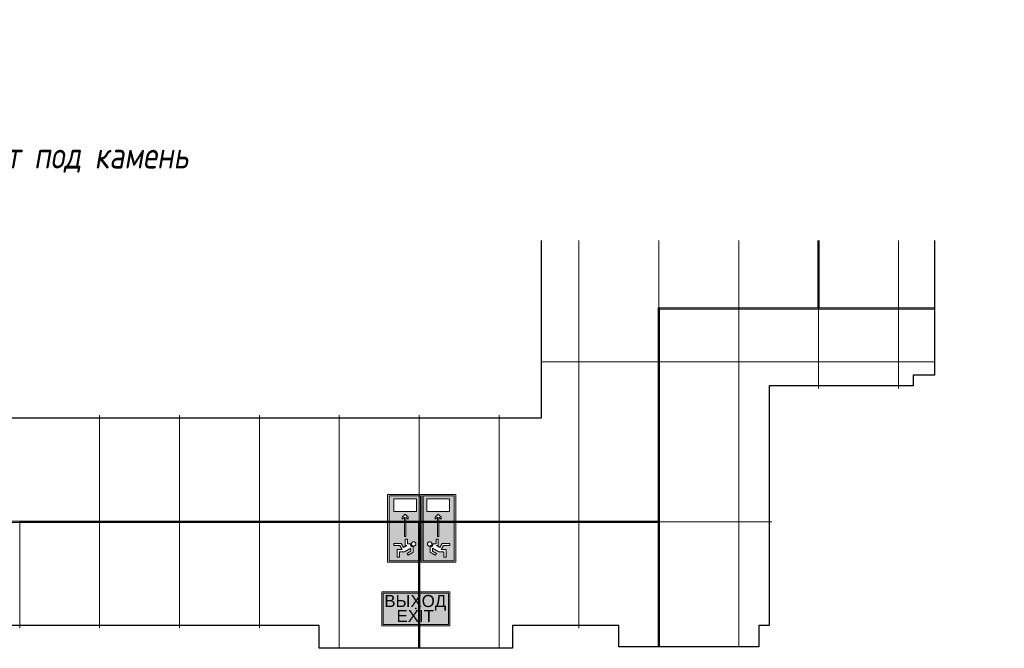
# Model space of a CAD drawing. Header units: millimetres. Extents: x -525784 to 178656, y -69521 to 385150.
# Tile 389 of 389: x -33614 to -26220, y 365694 to 370413. Entities that reach past the tile are written whole.
import ezdxf
from ezdxf import colors
from ezdxf.entities.mleader import LeaderData, LeaderLine
from ezdxf.enums import TextEntityAlignment as Align
from ezdxf.math import Vec2, Vec3

# ---------------------------------------------------------------- set-up
doc = ezdxf.new("R2010")
doc.units = ezdxf.units.MM
doc.linetypes.add('DASHDOT', pattern=[25.4, 12.7, -6.35, 0, -6.35])
doc.layers.get('Defpoints').update_dxf_attribs({"color": 31})
for name, color, linetype, lineweight in [('dim_pot', 183, 'Continuous', 9), ('dim_razv', 93, 'DASHDOT', 9), ('light_pot', 52, 'Continuous', 15)]:
    doc.layers.add(name, color=color, linetype=linetype, lineweight=lineweight)
doc.layers.add('pol', color=7, linetype='Continuous', lineweight=15, true_color=0x738991)
doc.layers.add('Аварийные светильники', color=1, linetype='Continuous')
doc.styles.add('In tre', font='isocpeur.ttf', dxfattribs={"width": 0.8, "oblique": 10})
doc.styles.add('Титульник', font='arial.ttf')

# ---------------------------------------------------------------- blocks, each defined once
blk = doc.blocks.new('*U3363')
at = {"lineweight": 5, "true_color": 0x1f7a00}
h = blk.add_hatch(color=86, dxfattribs=at)
h.paths.add_polyline_path([(208609, -393976.3), (208143.3, -393976.3), (208143.3, -394200), (208609, -394200)])
h.paths.add_polyline_path([(208298.8, -394069.2), (208298.8, -394084.6), (208253.3, -394084.6), (208253.3, -394072.2), (208239.2, -394096.9), (208267.3, -394113.1), (208267.3, -394166.8), (208253.3, -394166.8), (208253.3, -394122.1), (208225.1, -394105.9), (208225.1, -394141.2), (208169.8, -394141.2), (208169.8, -394125.5), (208209.4, -394125.5), (208209.4, -394088.4), (208235.8, -394043.2), (208213.6, -394043.2), (208197.4, -394071.4), (208184.7, -394064.1), (208206, -394027.9), (208244.3, -394027.9), (208244.3, -394028.7), (208244.3, -394029.6), (208244.7, -394033), (208245.6, -394036), (208247.3, -394039), (208249.4, -394041.5), (208252, -394043.7), (208255, -394045.4), (208257.9, -394046.2), (208261.4, -394046.6), (208263.9, -394046.2), (208266, -394045.8), (208266, -394069.2)], flags=16)
h.paths.add_polyline_path([(208280.5, -394027.5), (208279.7, -394030.4), (208278, -394033.4), (208276.3, -394036), (208273.7, -394037.7), (208271.2, -394039.4), (208268.2, -394040.2), (208264.8, -394040.7), (208261.8, -394040.2), (208258.8, -394039.4), (208256.2, -394037.7), (208253.7, -394036), (208252, -394033.4), (208250.3, -394030.4), (208249.4, -394027.5), (208249, -394024.1), (208249.4, -394021.1), (208250.3, -394017.7), (208252, -394015.1), (208253.7, -394012.6), (208256.2, -394010.4), (208258.8, -394009.1), (208261.8, -394008.3), (208264.8, -394007.9), (208268.2, -394008.3), (208271.2, -394009.1), (208273.7, -394010.4), (208276.3, -394012.6), (208278, -394015.1), (208279.7, -394017.7), (208280.5, -394021.1), (208281, -394024.1)], flags=16)
h.paths.add_polyline_path([(208456.8, -394079.2), (208442.3, -394063.5), (208456.4, -394063.5), (208477.7, -394084.3), (208456.4, -394105.6), (208442.3, -394105.6), (208456.8, -394089.9), (208317.9, -394089.9), (208317.9, -394079.2)], flags=16)
h.paths.add_polyline_path([(208497.4, -394003.6), (208586.9, -394003.6), (208586.9, -394165.1), (208497.4, -394165.1)], flags=16)
at = {"color": 7, "lineweight": 5}
for points in [[(208133.5, -393966.5), (208618.4, -393966.5), (208618.4, -394210.2), (208133.5, -394210.2)], [(208169.8, -394125.5), (208209.4, -394125.5), (208209.4, -394088.4), (208235.8, -394043.2), (208213.6, -394043.2), (208197.4, -394071.4), (208184.7, -394064.1), (208206, -394027.9), (208244.3, -394027.9), (208244.3, -394027.9), (208244.3, -394028.7), (208244.3, -394029.6), (208244.7, -394033), (208245.6, -394036), (208247.3, -394039), (208249.4, -394041.5), (208252, -394043.7), (208255, -394045.4), (208257.9, -394046.2), (208261.4, -394046.6), (208263.9, -394046.2), (208266, -394045.8), (208266, -394069.2), (208298.8, -394069.2), (208298.8, -394084.6), (208253.3, -394084.6), (208253.3, -394072.2), (208239.2, -394096.9), (208267.3, -394113.1), (208267.3, -394166.8), (208253.3, -394166.8), (208253.3, -394122.1), (208225.1, -394105.9), (208225.1, -394141.2), (208169.8, -394141.2), (208169.8, -394125.5)], [(208264.8, -394007.9), (208268.2, -394008.3), (208271.2, -394009.1), (208273.7, -394010.4), (208276.3, -394012.6), (208278, -394015.1), (208279.7, -394017.7), (208280.5, -394021.1), (208281, -394024.1), (208280.5, -394027.5), (208279.7, -394030.4), (208278, -394033.4), (208276.3, -394036), (208273.7, -394037.7), (208271.2, -394039.4), (208268.2, -394040.2), (208264.8, -394040.7), (208261.8, -394040.2), (208258.8, -394039.4), (208256.2, -394037.7), (208253.7, -394036), (208252, -394033.4), (208250.3, -394030.4), (208249.4, -394027.5), (208249, -394024.1), (208249.4, -394021.1), (208250.3, -394017.7), (208252, -394015.1), (208253.7, -394012.6), (208256.2, -394010.4), (208258.8, -394009.1), (208261.8, -394008.3), (208264.8, -394007.9)], [(208497.4, -394003.6), (208586.9, -394003.6), (208586.9, -394165.1), (208497.4, -394165.1), (208497.4, -394003.6)], [(208456.8, -394079.2), (208442.3, -394063.5), (208456.4, -394063.5), (208477.7, -394084.3), (208456.4, -394105.6), (208442.3, -394105.6), (208456.8, -394089.9), (208317.9, -394089.9), (208317.9, -394079.2), (208456.8, -394079.2)]]:
    blk.add_lwpolyline(points, close=True, dxfattribs=at)
at = {"color": 84, "lineweight": 0}
blk.add_lwpolyline([(208143.3, -393976.3), (208609, -393976.3), (208609, -394200), (208143.3, -394200), (208143.3, -393976.3)], close=True, dxfattribs=at)
blk = doc.blocks.new('*U12213')
at = {"layer": 'pol', "true_color": 0x007dfa, "transparency": 33554687}
h = blk.add_hatch(color=150, dxfattribs=at)
h.dxf.hatch_style = 1
h.paths.add_polyline_path([(22892.6, 0), (0, 0), (0, -10), (22892.6, -10)])
at = {"layer": 'pol', "color": 162, "true_color": 0x2c3cc9}
blk.add_lwpolyline([(22892.6, 0), (0, 0), (0, -10), (22892.6, -10)], close=True, dxfattribs=at)
blk = doc.blocks.new('*U3337')
at = {"layer": 'pol', "true_color": 0x007dfa, "transparency": 33554687}
h = blk.add_hatch(color=150, dxfattribs=at)
h.dxf.hatch_style = 1
h.paths.add_polyline_path([(945, 0), (0, 0), (0, -10), (945, -10)])
at = {"layer": 'pol', "color": 162, "true_color": 0x2c3cc9}
blk.add_lwpolyline([(945, 0), (0, 0), (0, -10), (945, -10)], close=True, dxfattribs=at)
blk = doc.blocks.new('*U3362')
at = {"layer": 'Аварийные светильники', "lineweight": 5, "true_color": 0x1f7a00}
h = blk.add_hatch(color=86, dxfattribs=at)
h.paths.add_polyline_path([(208609, -394200), (208609, -393976.3), (208143.3, -393976.3), (208143.3, -394200)])
h.paths.add_polyline_path([(208609, -394173.6), (208609, -394001.1), (208143.3, -394001.1), (208143.3, -394173.6)], flags=17)
h.paths.add_polyline_path([(208609, -394173.6), (208609, -394001.1), (208143.3, -394001.1), (208143.3, -394173.6)], flags=17)
at = {"color": 7, "lineweight": 5}
for points in [[(208133.5, -393966.5), (208618.4, -393966.5), (208618.4, -394210.2), (208133.5, -394210.2)], [(208143.3, -393976.3), (208609, -393976.3), (208609, -394200), (208143.3, -394200), (208143.3, -393976.3)]]:
    blk.add_lwpolyline(points, close=True, dxfattribs=at)
at = {"layer": 'Аварийные светильники', "color": 1}
blk.add_point((208376.2, -394087.4), dxfattribs=at)
at = {"layer": 'Аварийные светильники', "color": 7, "true_color": 0xffffff, "style": 'Титульник'}
for s, p in [('ВЫХОД', (208371.7, -393989.8)), ('EXIT', (208371.7, -394096.7))]:
    blk.add_text(s, height=86.24, dxfattribs=at).set_placement(p, align=Align.TOP_CENTER)
blk = doc.blocks.new('*U11957')
at = {"layer": 'pol', "true_color": 0x007dfa, "transparency": 33554687}
h = blk.add_hatch(color=150, dxfattribs=at)
h.dxf.hatch_style = 1
h.paths.add_polyline_path([(1599.4, 0), (0, 0), (0, -10), (1599.4, -10)])
at = {"layer": 'pol', "color": 162, "true_color": 0x2c3cc9}
blk.add_lwpolyline([(1599.4, 0), (0, 0), (0, -10), (1599.4, -10)], close=True, dxfattribs=at)
blk = doc.blocks.new('*U11958')
at = {"layer": 'pol', "true_color": 0x007dfa, "transparency": 33554687}
h = blk.add_hatch(color=150, dxfattribs=at)
h.dxf.hatch_style = 1
h.paths.add_polyline_path([(2064.9, 0), (0, 0), (0, -10), (2064.9, -10)])
at = {"layer": 'pol', "color": 162, "true_color": 0x2c3cc9}
blk.add_lwpolyline([(2064.9, 0), (0, 0), (0, -10), (2064.9, -10)], close=True, dxfattribs=at)
blk = doc.blocks.new('*U11959')
at = {"layer": 'pol', "true_color": 0x007dfa, "transparency": 33554687}
h = blk.add_hatch(color=150, dxfattribs=at)
h.dxf.hatch_style = 1
h.paths.add_polyline_path([(1135.6, 0), (0, 0), (0, -10), (1135.6, -10)])
at = {"layer": 'pol', "color": 162, "true_color": 0x2c3cc9}
blk.add_lwpolyline([(1135.6, 0), (0, 0), (0, -10), (1135.6, -10)], close=True, dxfattribs=at)
blk = doc.blocks.new('*U11951')
at = {"layer": 'pol', "true_color": 0x007dfa, "transparency": 33554687}
h = blk.add_hatch(color=150, dxfattribs=at)
h.dxf.hatch_style = 1
h.paths.add_polyline_path([(945, 0), (0, 0), (0, -10), (945, -10)])
at = {"layer": 'pol', "color": 162, "true_color": 0x2c3cc9}
blk.add_lwpolyline([(945, 0), (0, 0), (0, -10), (945, -10)], close=True, dxfattribs=at)

msp = doc.modelspace()

# ---------------------------------------------------------------- linework, layer by layer
at = {"layer": 'Defpoints'}
msp.add_lwpolyline([(-35264.4, 367424.2), (-29694.4, 367424.2), (-29694.4, 369224.2), (-28114.4, 369224.2), (-28114.4, 369384.2), (-27064.4, 369384.2), (-27064.4, 369224.2), (-26904.4, 369224.2), (-26904.4, 368794.2), (-26744.4, 368794.2), (-26744.4, 367744.2), (-26904.4, 367744.2), (-26904.4, 367664.2), (-27984.4, 367664.2), (-27984.4, 365864.2), (-28064.4, 365864.2), (-28064.4, 365704.2), (-29114.4, 365704.2), (-29114.4, 365864.2), (-29914.4, 365864.2), (-29914.4, 365694.2), (-31364.4, 365694.2), (-31364.4, 365864.2), (-38634.4, 365864.2)], dxfattribs=at)

# ---------------------------------------------------------------- next in the draw order: leaders
at = {"layer": 'dim_pot', "color": 0, "linetype": 'ByBlock'}
ml = msp.add_multileader_mtext('Standard', dxfattribs=at)
ml.set_content('Подвесной реечный потолок', style='In tre')
ml.set_leader_properties()
ml.build(insert=Vec2(0, 0))
ml.multileader.update_dxf_attribs({"text_left_attachment_type": 6, "text_right_attachment_type": 6, "dogleg_length": 1, "arrow_head_size": 0, "scale": 50})
ctx = ml.context
ctx.base_point, ctx.scale, ctx.char_height, ctx.arrow_head_size, ctx.landing_gap_size, ctx.plane_origin = Vec3(-109680.7, 369000.6), 50, 200, 0, 4.5, Vec3(-101039.4, 369518.7)
ctx.left_attachment, ctx.right_attachment = 6, 6
notes = []
notes.append((ctx, [(1, (1, 1, 0), (-109730.7, 369000.6), (1, 0), 50, [(1, [(-110539, 366734.2)], 0, [])])]))
ctx.mtext.insert, ctx.mtext.width, ctx.mtext.defined_height, ctx.mtext.flow_direction = Vec3(-109676.2, 369260.6), 3092.716, 696.6, 5
ctx.mtext.has_bg_fill, ctx.mtext.bg_color, ctx.mtext.bg_scale_factor, ctx.mtext.bg_transparency, ctx.mtext.use_window_bg_color = 1, -1027028792, 1.5, 0, 1
for ctx, leaders in notes:
    for number, flags, end, landing, length, lines in leaders:
        leader = LeaderData()
        leader.index, (leader.has_last_leader_line, leader.has_dogleg_vector, leader.attachment_direction) = number, flags
        leader.last_leader_point, leader.dogleg_vector, leader.dogleg_length = Vec3(end), Vec3(landing), length
        for number, points, colour, breaks in lines:
            line = LeaderLine()
            line.index, line.vertices, line.color, line.breaks = number, Vec3.list(points), colors.encode_raw_color(colour), breaks
            leader.lines.append(line)
        ctx.leaders.append(leader)

# ---------------------------------------------------------------- next in the draw order: leaders
at = {"layer": 'dim_razv', "color": 0, "linetype": 'ByBlock'}
ml = msp.add_multileader_mtext('Standard', dxfattribs=at)
ml.set_content('Плитка керамогранитная, настенная', style='In tre')
ml.set_leader_properties()
ml.build(insert=Vec2(0, 0))
ml.multileader.update_dxf_attribs({"text_left_attachment_type": 6, "text_right_attachment_type": 6, "dogleg_length": 1, "arrow_head_size": 0, "scale": 50})
ctx = ml.context
ctx.base_point, ctx.scale, ctx.char_height, ctx.arrow_head_size, ctx.landing_gap_size, ctx.plane_origin = Vec3(-66596.7, 368962.7), 50, 200, 0, 4.5, Vec3(-63480.8, 368792)
ctx.left_attachment, ctx.right_attachment = 6, 6
notes = []
notes.append((ctx, [(1, (1, 1, 0), (-66646.7, 368962.7), (1, 0), 50, [(1, [(-66945.8, 367346.4)], 0, [])])]))
ctx.mtext.insert, ctx.mtext.width, ctx.mtext.defined_height, ctx.mtext.flow_direction = Vec3(-66592.2, 369202.7), 3092.716, 696.6, 5
ctx.mtext.has_bg_fill, ctx.mtext.bg_color, ctx.mtext.bg_scale_factor, ctx.mtext.bg_transparency, ctx.mtext.use_window_bg_color = 1, -1027028792, 1.5, 0, 1
for ctx, leaders in notes:
    for number, flags, end, landing, length, lines in leaders:
        leader = LeaderData()
        leader.index, (leader.has_last_leader_line, leader.has_dogleg_vector, leader.attachment_direction) = number, flags
        leader.last_leader_point, leader.dogleg_vector, leader.dogleg_length = Vec3(end), Vec3(landing), length
        for number, points, colour, breaks in lines:
            line = LeaderLine()
            line.index, line.vertices, line.color, line.breaks = number, Vec3.list(points), colors.encode_raw_color(colour), breaks
            leader.lines.append(line)
        ctx.leaders.append(leader)

# ---------------------------------------------------------------- next in the draw order: leaders
ml = msp.add_multileader_mtext('Standard', dxfattribs=at)
ml.set_content('Зеркало на стене, выполнить в один уровень с отделкой стен', style='In tre')
ml.set_leader_properties()
ml.build(insert=Vec2(0, 0))
ml.multileader.update_dxf_attribs({"text_left_attachment_type": 6, "text_right_attachment_type": 6, "dogleg_length": 1, "arrow_head_size": 0, "scale": 50})
ctx = ml.context
ctx.base_point, ctx.scale, ctx.char_height, ctx.arrow_head_size, ctx.landing_gap_size, ctx.plane_origin = Vec3(-73291.6, 368989.6), 50, 200, 0, 4.5, Vec3(-66479.8, 373829.6)
ctx.left_attachment, ctx.right_attachment = 6, 6
notes = []
notes.append((ctx, [(0, (1, 1, 0), (-70349.3, 368989.6), (-1, 0), 50, [(1, [(-68900, 365946.4)], 0, [])])]))
ctx.mtext.insert, ctx.mtext.width, ctx.mtext.defined_height, ctx.mtext.flow_direction = Vec3(-73287.1, 369229.6), 3092.716, 696.6, 5
ctx.mtext.has_bg_fill, ctx.mtext.bg_color, ctx.mtext.bg_scale_factor, ctx.mtext.bg_transparency, ctx.mtext.use_window_bg_color = 1, -1027028792, 1.5, 0, 1
for ctx, leaders in notes:
    for number, flags, end, landing, length, lines in leaders:
        leader = LeaderData()
        leader.index, (leader.has_last_leader_line, leader.has_dogleg_vector, leader.attachment_direction) = number, flags
        leader.last_leader_point, leader.dogleg_vector, leader.dogleg_length = Vec3(end), Vec3(landing), length
        for number, points, colour, breaks in lines:
            line = LeaderLine()
            line.index, line.vertices, line.color, line.breaks = number, Vec3.list(points), colors.encode_raw_color(colour), breaks
            leader.lines.append(line)
        ctx.leaders.append(leader)

# ---------------------------------------------------------------- next in the draw order: linework, layer by layer
at = {"layer": 'pol'}
for points in [[(-28214.3, 369244.2), (-28214.3, 369043.6), (-27614.3, 369043.6), (-27614.3, 369384.2)], [(-27614.3, 369384.2), (-27614.3, 369043.6), (-27014.3, 369043.6), (-27014.3, 369244.2)], [(-29414.3, 369244.2), (-29414.3, 369043.6), (-28814.3, 369043.6), (-28814.3, 369244.2)], [(-28814.3, 369244.2), (-28814.3, 369043.6), (-28214.3, 369043.6), (-28214.3, 369244.2)], [(-27014.3, 369244.2), (-27014.3, 369043.6), (-26884.4, 369043.6)], [(-29694.4, 367843.6), (-29414.3, 367843.6), (-29414.3, 369043.6), (-29694.4, 369043.6)], [(-26884.4, 369043.6), (-27014.3, 369043.6), (-27014.3, 367843.6), (-26744.4, 367843.6)], [(-30014.3, 367444.2), (-30014.3, 366643.6), (-29414.3, 366643.6), (-29414.3, 367843.6), (-29694.4, 367843.6)], [(-27614.3, 367644.2), (-27614.3, 367843.6), (-28214.3, 367843.6), (-28214.3, 366643.6), (-27964.4, 366643.6)], [(-27014.3, 367644.2), (-27014.3, 367843.6), (-27614.3, 367843.6), (-27614.3, 367644.2)], [(-33014.3, 367444.2), (-33014.3, 366643.6), (-32414.3, 366643.6), (-32414.3, 367444.2)], [(-32414.3, 367444.2), (-32414.3, 366643.6), (-31814.3, 366643.6), (-31814.3, 367444.2)], [(-31814.3, 367444.2), (-31814.3, 366643.6), (-31214.3, 366643.6), (-31214.3, 367444.2)], [(-31214.3, 367444.2), (-31214.3, 366643.6), (-30614.3, 366643.6), (-30614.3, 367444.2)], [(-30614.3, 367444.2), (-30614.3, 366643.6), (-30014.3, 366643.6), (-30014.3, 367444.2)], [(-33014.3, 365844.2), (-33014.3, 366643.6), (-33614.3, 366643.6), (-33614.3, 365844.2)], [(-32414.3, 365844.2), (-32414.3, 366643.6), (-33014.3, 366643.6), (-33014.3, 365844.2)], [(-31814.3, 365844.2), (-31814.3, 366643.6), (-32414.3, 366643.6), (-32414.3, 365844.2)], [(-31214.3, 365694.2), (-31214.3, 366643.6), (-31814.3, 366643.6), (-31814.3, 365844.2)], [(-30614.3, 365694.2), (-30614.3, 366643.6), (-31214.3, 366643.6), (-31214.3, 365694.2)], [(-30014.3, 365694.2), (-30014.3, 366643.6), (-30614.3, 366643.6), (-30614.3, 365694.2)], [(-29414.3, 365844.2), (-29414.3, 366643.6), (-30014.3, 366643.6), (-30014.3, 365694.2)], [(-28814.3, 365704.2), (-28814.3, 366643.6), (-29414.3, 366643.6), (-29414.3, 365844.2)], [(-28214.3, 365704.2), (-28214.3, 366643.6), (-28814.3, 366643.6), (-28814.3, 365704.2)], [(-27964.4, 366643.6), (-28214.3, 366643.6), (-28214.3, 365704.2)]]:
    msp.add_lwpolyline(points, dxfattribs=at)
for points in [[(-28814.3, 367843.6), (-28814.3, 369043.6), (-29414.3, 369043.6), (-29414.3, 367843.6)], [(-28214.3, 367843.6), (-28214.3, 369043.6), (-28814.3, 369043.6), (-28814.3, 367843.6)], [(-27614.3, 367843.6), (-27614.3, 369043.6), (-28214.3, 369043.6), (-28214.3, 367843.6)], [(-27014.3, 367843.6), (-27014.3, 369043.6), (-27614.3, 369043.6), (-27614.3, 367843.6)], [(-28814.3, 366643.6), (-28814.3, 367843.6), (-29414.3, 367843.6), (-29414.3, 366643.6)], [(-28214.3, 366643.6), (-28214.3, 367843.6), (-28814.3, 367843.6), (-28814.3, 366643.6)]]:
    msp.add_lwpolyline(points, close=True, dxfattribs=at)

# ---------------------------------------------------------------- next in the draw order: block references
at = {"layer": 'light_pot'}
for p, xscale, yscale, zscale, rotation in [((383069.7, 147799.4), -1.0500000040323, 1.0500000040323, 1.0500000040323, 270), ((-444260.1, 147799.4), 1.050000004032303, 1.050000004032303, 1.050000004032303, 90)]:
    msp.add_blockref('*U3363', p, dxfattribs=dict(at, xscale=xscale, yscale=yscale, zscale=zscale, rotation=rotation))
at = {"layer": 'light_pot', "xscale": 1.0500000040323, "yscale": 1.0500000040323, "zscale": 1.0500000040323}
msp.add_blockref('*U3362', (-249433.9, 779783.8), dxfattribs=at)
at = {"layer": 'pol', "rotation": 90}
for name, p in [('*U11959', (-27619.3, 368248.6)), ('*U11957', (-28819.3, 366649.2))]:
    msp.add_blockref(name, p, dxfattribs=at)
at = {"layer": 'pol', "xscale": -1}
for name, p, rotation in [('*U11958', (-28809.3, 368238.6), 180), ('*U12213', (-51701.9, 366639.2), 180), ('*U3337', (-30619.3, 366639.2), 90)]:
    msp.add_blockref(name, p, dxfattribs=dict(at, rotation=rotation))

# ---------------------------------------------------------------- next in the draw order: leaders
at = {"layer": 'pol', "color": 0, "linetype": 'ByBlock'}
ml = msp.add_multileader_mtext('Standard', dxfattribs=at)
ml.set_content('Керамогранит под камень^J600х1200 мм', style='In tre')
ml.set_leader_properties()
ml.build(insert=Vec2(0, 0))
ml.multileader.update_dxf_attribs({"text_left_attachment_type": 6, "text_right_attachment_type": 6, "dogleg_length": 1, "arrow_head_size": 0, "scale": 50})
ctx = ml.context
ctx.base_point, ctx.scale, ctx.char_height, ctx.arrow_head_size, ctx.landing_gap_size, ctx.plane_origin = Vec3(-35017.4, 369255.5), 50, 200, 0, 4.5, Vec3(-28205.6, 374095.4)
ctx.left_attachment, ctx.right_attachment = 6, 6
notes = []
notes.append((ctx, [(1, (1, 1, 0), (-35067.4, 369255.5), (1, 0), 50, [(1, [(-35914.4, 366933.6)], 0, [])])]))
ctx.mtext.insert, ctx.mtext.width, ctx.mtext.defined_height, ctx.mtext.flow_direction = Vec3(-35012.9, 369495.5), 3092.716, 696.6, 5
ctx.mtext.has_bg_fill, ctx.mtext.bg_color, ctx.mtext.bg_scale_factor, ctx.mtext.bg_transparency, ctx.mtext.use_window_bg_color = 1, -1027028792, 1.5, 0, 1
for ctx, leaders in notes:
    for number, flags, end, landing, length, lines in leaders:
        leader = LeaderData()
        leader.index, (leader.has_last_leader_line, leader.has_dogleg_vector, leader.attachment_direction) = number, flags
        leader.last_leader_point, leader.dogleg_vector, leader.dogleg_length = Vec3(end), Vec3(landing), length
        for number, points, colour, breaks in lines:
            line = LeaderLine()
            line.index, line.vertices, line.color, line.breaks = number, Vec3.list(points), colors.encode_raw_color(colour), breaks
            leader.lines.append(line)
        ctx.leaders.append(leader)

# ---------------------------------------------------------------- next in the draw order: leaders
at = {"layer": 'pol', "color": 1, "linetype": 'ByBlock', "true_color": 0xff0000}
ml = msp.add_multileader_mtext('Standard', dxfattribs=at)
ml.set_content('Лоток щелевой\\Pводоотводный в полу, модульный. Лщ-2', color=(255, 0, 0), style='In tre')
ml.set_leader_properties()
ml.build(insert=Vec2(0, 0))
ml.multileader.update_dxf_attribs({"text_left_attachment_type": 6, "text_right_attachment_type": 6, "dogleg_length": 1, "arrow_head_size": 0, "scale": 50})
ctx = ml.context
ctx.base_point, ctx.scale, ctx.char_height, ctx.arrow_head_size, ctx.landing_gap_size, ctx.plane_origin = Vec3(-38830.2, 369129.4), 50, 200, 0, 4.5, Vec3(-29971.1, 374699.4)
ctx.left_attachment, ctx.right_attachment = 6, 6
notes = []
notes.append((ctx, [(1, (1, 1, 0), (-38880.2, 369129.4), (1, 0), 50, [(1, [(-39772.8, 365979.2)], 0, [])])]))
ctx.mtext.insert, ctx.mtext.width, ctx.mtext.defined_height, ctx.mtext.flow_direction = Vec3(-38825.7, 369389.4), 2329.345, 696.6, 5
ctx.mtext.has_bg_fill, ctx.mtext.bg_color, ctx.mtext.bg_scale_factor, ctx.mtext.bg_transparency, ctx.mtext.use_window_bg_color = 1, -1027028792, 1.5, 0, 1
for ctx, leaders in notes:
    for number, flags, end, landing, length, lines in leaders:
        leader = LeaderData()
        leader.index, (leader.has_last_leader_line, leader.has_dogleg_vector, leader.attachment_direction) = number, flags
        leader.last_leader_point, leader.dogleg_vector, leader.dogleg_length = Vec3(end), Vec3(landing), length
        for number, points, colour, breaks in lines:
            line = LeaderLine()
            line.index, line.vertices, line.color, line.breaks = number, Vec3.list(points), colors.encode_raw_color(colour), breaks
            leader.lines.append(line)
        ctx.leaders.append(leader)

# ---------------------------------------------------------------- next in the draw order: leaders
at = {"layer": 'pol', "color": 0, "linetype": 'ByBlock'}
ml = msp.add_multileader_mtext('Standard', dxfattribs=at)
ml.set_content('Металлический профиль', style='In tre')
ml.set_leader_properties()
ml.build(insert=Vec2(0, 0))
ml.multileader.update_dxf_attribs({"text_left_attachment_type": 6, "text_right_attachment_type": 6, "dogleg_length": 1, "arrow_head_size": 0, "scale": 50})
ctx = ml.context
ctx.base_point, ctx.scale, ctx.char_height, ctx.arrow_head_size, ctx.landing_gap_size, ctx.plane_origin = Vec3(-45016, 370131), 50, 200, 0, 4.5, Vec3(-38044.2, 368681.3)
ctx.left_attachment, ctx.right_attachment = 6, 6
notes = []
notes.append((ctx, [(1, (1, 1, 0), (-45066, 370131), (1, 0), 50, [(1, [(-46056.6, 366649.2)], 0, [])])]))
ctx.mtext.insert, ctx.mtext.width, ctx.mtext.defined_height, ctx.mtext.flow_direction = Vec3(-45011.5, 370391), 2495.091, 696.6, 5
ctx.mtext.has_bg_fill, ctx.mtext.bg_color, ctx.mtext.bg_scale_factor, ctx.mtext.bg_transparency, ctx.mtext.use_window_bg_color = 1, -1027028792, 1.5, 0, 1
for ctx, leaders in notes:
    for number, flags, end, landing, length, lines in leaders:
        leader = LeaderData()
        leader.index, (leader.has_last_leader_line, leader.has_dogleg_vector, leader.attachment_direction) = number, flags
        leader.last_leader_point, leader.dogleg_vector, leader.dogleg_length = Vec3(end), Vec3(landing), length
        for number, points, colour, breaks in lines:
            line = LeaderLine()
            line.index, line.vertices, line.color, line.breaks = number, Vec3.list(points), colors.encode_raw_color(colour), breaks
            leader.lines.append(line)
        ctx.leaders.append(leader)

# ---------------------------------------------------------------- next in the draw order: block references
at = {"layer": 'pol', "xscale": -1, "rotation": 90}
msp.add_blockref('*U11951', (-28819.3, 366649.2), dxfattribs=at)

# ---------------------------------------------------------------- next in the draw order: leaders
at = {"layer": 'dim_pot', "color": 0, "linetype": 'ByBlock'}
ml = msp.add_multileader_mtext('Standard', dxfattribs=at)
ml.set_content('Подвесной реечный потолок', style='In tre')
ml.set_leader_properties()
ml.build(insert=Vec2(0, 0))
ml.multileader.update_dxf_attribs({"text_left_attachment_type": 6, "text_right_attachment_type": 6, "dogleg_length": 1, "arrow_head_size": 0, "scale": 50})
ctx = ml.context
ctx.base_point, ctx.scale, ctx.char_height, ctx.arrow_head_size, ctx.landing_gap_size, ctx.plane_origin = Vec3(-172246.4, 369000.6), 50, 200, 0, 4.5, Vec3(-163605.1, 369518.7)
ctx.left_attachment, ctx.right_attachment = 6, 6
notes = []
notes.append((ctx, [(1, (1, 1, 0), (-172296.4, 369000.6), (1, 0), 50, [(1, [(-173104.7, 366734.2)], 0, [])])]))
ctx.mtext.insert, ctx.mtext.width, ctx.mtext.defined_height, ctx.mtext.flow_direction = Vec3(-172241.9, 369260.6), 3092.716, 696.6, 5
ctx.mtext.has_bg_fill, ctx.mtext.bg_color, ctx.mtext.bg_scale_factor, ctx.mtext.bg_transparency, ctx.mtext.use_window_bg_color = 1, -1027028792, 1.5, 0, 1
for ctx, leaders in notes:
    for number, flags, end, landing, length, lines in leaders:
        leader = LeaderData()
        leader.index, (leader.has_last_leader_line, leader.has_dogleg_vector, leader.attachment_direction) = number, flags
        leader.last_leader_point, leader.dogleg_vector, leader.dogleg_length = Vec3(end), Vec3(landing), length
        for number, points, colour, breaks in lines:
            line = LeaderLine()
            line.index, line.vertices, line.color, line.breaks = number, Vec3.list(points), colors.encode_raw_color(colour), breaks
            leader.lines.append(line)
        ctx.leaders.append(leader)

# ---------------------------------------------------------------- next in the draw order: leaders
at = {"layer": 'dim_razv', "color": 0, "linetype": 'ByBlock'}
ml = msp.add_multileader_mtext('Standard', dxfattribs=at)
ml.set_content('Плитка керамогранитная, настенная', style='In tre')
ml.set_leader_properties()
ml.build(insert=Vec2(0, 0))
ml.multileader.update_dxf_attribs({"text_left_attachment_type": 6, "text_right_attachment_type": 6, "dogleg_length": 1, "arrow_head_size": 0, "scale": 50})
ctx = ml.context
ctx.base_point, ctx.scale, ctx.char_height, ctx.arrow_head_size, ctx.landing_gap_size, ctx.plane_origin = Vec3(-168360.1, 368962.7), 50, 200, 0, 4.5, Vec3(-165244.2, 368792)
ctx.left_attachment, ctx.right_attachment = 6, 6
notes = []
notes.append((ctx, [(1, (1, 1, 0), (-168410.1, 368962.7), (1, 0), 50, [(1, [(-168709.2, 367346.4)], 0, [])])]))
ctx.mtext.insert, ctx.mtext.width, ctx.mtext.defined_height, ctx.mtext.flow_direction = Vec3(-168355.6, 369202.7), 3092.716, 696.6, 5
ctx.mtext.has_bg_fill, ctx.mtext.bg_color, ctx.mtext.bg_scale_factor, ctx.mtext.bg_transparency, ctx.mtext.use_window_bg_color = 1, -1027028792, 1.5, 0, 1
for ctx, leaders in notes:
    for number, flags, end, landing, length, lines in leaders:
        leader = LeaderData()
        leader.index, (leader.has_last_leader_line, leader.has_dogleg_vector, leader.attachment_direction) = number, flags
        leader.last_leader_point, leader.dogleg_vector, leader.dogleg_length = Vec3(end), Vec3(landing), length
        for number, points, colour, breaks in lines:
            line = LeaderLine()
            line.index, line.vertices, line.color, line.breaks = number, Vec3.list(points), colors.encode_raw_color(colour), breaks
            leader.lines.append(line)
        ctx.leaders.append(leader)

# ---------------------------------------------------------------- next in the draw order: leaders
ml = msp.add_multileader_mtext('Standard', dxfattribs=at)
ml.set_content('Зеркало на стене, выполнить в один уровень с отделкой стен', style='In tre')
ml.set_leader_properties()
ml.build(insert=Vec2(0, 0))
ml.multileader.update_dxf_attribs({"text_left_attachment_type": 6, "text_right_attachment_type": 6, "dogleg_length": 1, "arrow_head_size": 0, "scale": 50})
ctx = ml.context
ctx.base_point, ctx.scale, ctx.char_height, ctx.arrow_head_size, ctx.landing_gap_size, ctx.plane_origin = Vec3(-175055.1, 368989.6), 50, 200, 0, 4.5, Vec3(-168243.2, 373829.6)
ctx.left_attachment, ctx.right_attachment = 6, 6
notes = []
notes.append((ctx, [(0, (1, 1, 0), (-172112.8, 368989.6), (-1, 0), 50, [(1, [(-170663.5, 365946.4)], 0, [])])]))
ctx.mtext.insert, ctx.mtext.width, ctx.mtext.defined_height, ctx.mtext.flow_direction = Vec3(-175050.6, 369229.6), 3092.716, 696.6, 5
ctx.mtext.has_bg_fill, ctx.mtext.bg_color, ctx.mtext.bg_scale_factor, ctx.mtext.bg_transparency, ctx.mtext.use_window_bg_color = 1, -1027028792, 1.5, 0, 1
for ctx, leaders in notes:
    for number, flags, end, landing, length, lines in leaders:
        leader = LeaderData()
        leader.index, (leader.has_last_leader_line, leader.has_dogleg_vector, leader.attachment_direction) = number, flags
        leader.last_leader_point, leader.dogleg_vector, leader.dogleg_length = Vec3(end), Vec3(landing), length
        for number, points, colour, breaks in lines:
            line = LeaderLine()
            line.index, line.vertices, line.color, line.breaks = number, Vec3.list(points), colors.encode_raw_color(colour), breaks
            leader.lines.append(line)
        ctx.leaders.append(leader)

# ---------------------------------------------------------------- next in the draw order: leaders
at = {"layer": 'pol', "color": 0, "linetype": 'ByBlock'}
ml = msp.add_multileader_mtext('Standard', dxfattribs=at)
ml.set_content('Керамогранит под камень^J600х1200 мм', style='In tre')
ml.set_leader_properties()
ml.build(insert=Vec2(0, 0))
ml.multileader.update_dxf_attribs({"text_left_attachment_type": 6, "text_right_attachment_type": 6, "dogleg_length": 1, "arrow_head_size": 0, "scale": 50})
ctx = ml.context
ctx.base_point, ctx.scale, ctx.char_height, ctx.arrow_head_size, ctx.landing_gap_size, ctx.plane_origin = Vec3(-169006, 369255.5), 50, 200, 0, 4.5, Vec3(-162194.2, 374095.4)
ctx.left_attachment, ctx.right_attachment = 6, 6
notes = []
notes.append((ctx, [(1, (1, 1, 0), (-169056, 369255.5), (1, 0), 50, [(1, [(-169902.9, 366933.6)], 0, [])])]))
ctx.mtext.insert, ctx.mtext.width, ctx.mtext.defined_height, ctx.mtext.flow_direction = Vec3(-169001.5, 369495.5), 3092.716, 696.6, 5
ctx.mtext.has_bg_fill, ctx.mtext.bg_color, ctx.mtext.bg_scale_factor, ctx.mtext.bg_transparency, ctx.mtext.use_window_bg_color = 1, -1027028792, 1.5, 0, 1
for ctx, leaders in notes:
    for number, flags, end, landing, length, lines in leaders:
        leader = LeaderData()
        leader.index, (leader.has_last_leader_line, leader.has_dogleg_vector, leader.attachment_direction) = number, flags
        leader.last_leader_point, leader.dogleg_vector, leader.dogleg_length = Vec3(end), Vec3(landing), length
        for number, points, colour, breaks in lines:
            line = LeaderLine()
            line.index, line.vertices, line.color, line.breaks = number, Vec3.list(points), colors.encode_raw_color(colour), breaks
            leader.lines.append(line)
        ctx.leaders.append(leader)

doc.saveas('drawing.dxf')
